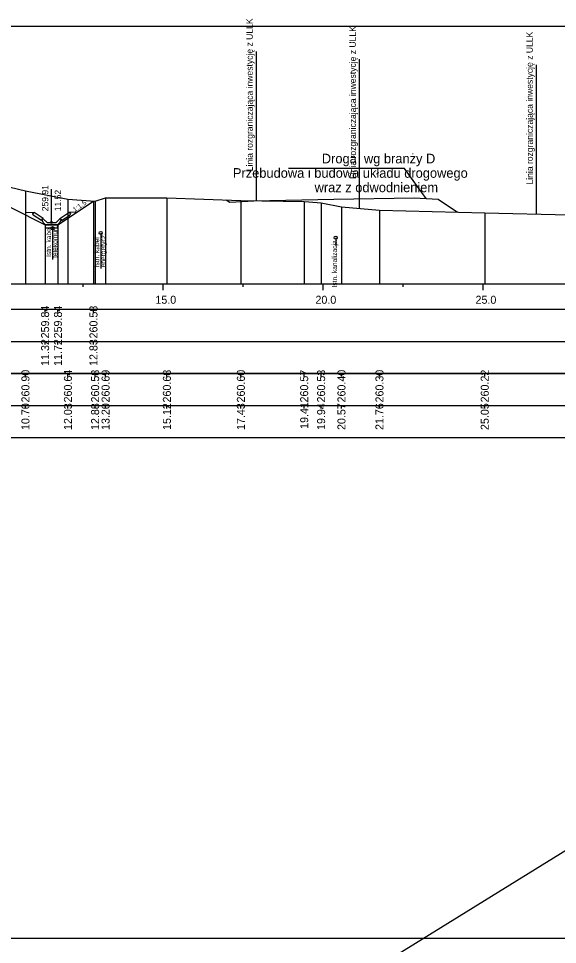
# Model space of a CAD drawing. Extents: x 6516023 to 6560129, y 5513077 to 5529206.
# Drawn here: x 6518158.2 to 6518175.03, y 5514551.47 to 5514580.39 of the extents above; entities that cross this region are included whole.
import ezdxf

# ---------------------------------------------------------------- set-up
doc = ezdxf.new("R2010")
doc.units = 0
for name, color, linetype in [('IR_default', 7, 'Continuous'), ('TOR_PRZEK_P-inne branze', 7, 'Continuous'), ('TOR_PRZEK_P-kable', 7, 'Continuous'), ('TOR_PRZEK_P-odwodnienie', 7, 'Continuous'), ('TOR_PRZEK_P-opisy', 7, 'Continuous'), ('TOR_PRZEK_P-pomoc', 7, 'Continuous'), ('TOR_PRZEK_P-tabelka istniejace', 7, 'Continuous'), ('TOR_PRZEK_P-tabelka projektowane', 7, 'Continuous'), ('TOR_PRZEK_P-teren istniejacy', 7, 'Continuous'), ('TOR_PRZEK_P-uklad odniesienia', 7, 'Continuous'), ('TOR_PRZEK_P-warstwa ochronna II', 7, 'Continuous'), ('TOR_PS_T-granica PKP-projektowana', 7, 'Continuous'), ('TOR_RAMKI-ramka+tabelka 1', 7, 'Continuous')]:
    doc.layers.add(name, color=color, linetype=linetype)

msp = doc.modelspace()

# ---------------------------------------------------------------- linework, layer by layer
at = {"layer": 'IR_default'}
msp.add_lwpolyline([(6518133.797, 5514574.26), (6518134.793, 5514573.596), (6518135.193, 5514573.596), (6518138.343, 5514575.171), (6518138.343, 5514575.171), (6518139.213, 5514575.606), (6518140.378, 5514575.653), (6518141.463, 5514576.376), (6518144.963, 5514576.376), (6518145.963, 5514576.376), (6518149.463, 5514576.376), (6518150.013, 5514576.376), (6518153.513, 5514576.376), (6518154.856, 5514575.48), (6518156.063, 5514575.432), (6518156.933, 5514574.997), (6518159.03, 5514573.949), (6518159.43, 5514573.949), (6518160.015, 5514574.339), (6518160.54, 5514574.689)], dxfattribs=at)
at = {"layer": 'TOR_PRZEK_P-inne branze'}
for p, q in [((6518170.253, 5514575.706), (6518166.628, 5514575.706)), ((6518170.929, 5514574.771), (6518170.253, 5514575.706))]:
    msp.add_line(p, q, dxfattribs=at)
msp.add_lwpolyline([(6518164.684, 5514574.724), (6518164.795, 5514574.65), (6518165.546, 5514574.695), (6518168.049, 5514574.744), (6518170.553, 5514574.794), (6518171.304, 5514574.749), (6518171.913, 5514574.344)], dxfattribs=at)
at = {"layer": 'TOR_PRZEK_P-kable'}
for p, q in [((6518159.262, 5514573.839), (6518159.262, 5514572.866)), ((6518160.765, 5514573.691), (6518160.765, 5514572.581)), ((6518168.106, 5514573.545), (6518168.106, 5514573.275))]:
    msp.add_line(p, q, dxfattribs=at)
for centre in [(6518159.262, 5514573.839), (6518160.765, 5514573.691), (6518168.106, 5514573.545)]:
    msp.add_circle(centre, 0.05, dxfattribs=at)
at = {"layer": 'TOR_PRZEK_P-odwodnienie'}
for p, q in [((6518159.23, 5514574.019), (6518159.23, 5514575.063)), ((6518158.921, 5514574.078), (6518158.66, 5514574.252)), ((6518158.965, 5514574.144), (6518158.685, 5514574.331)), ((6518158.922, 5514574.114), (6518158.97, 5514574.138)), ((6518158.965, 5514574.144), (6518158.957, 5514574.132)), ((6518159.09, 5514574.019), (6518158.97, 5514574.138)), ((6518159.37, 5514574.019), (6518159.49, 5514574.138)), ((6518159.49, 5514574.138), (6518159.537, 5514574.114)), ((6518159.494, 5514574.144), (6518159.775, 5514574.331)), ((6518159.494, 5514574.144), (6518159.503, 5514574.132)), ((6518159.539, 5514574.078), (6518159.8, 5514574.252)), ((6518158.932, 5514574.095), (6518158.921, 5514574.078)), ((6518159.04, 5514573.949), (6518159.42, 5514573.949)), ((6518159.09, 5514574.019), (6518159.37, 5514574.019)), ((6518159.528, 5514574.095), (6518159.539, 5514574.078))]:
    msp.add_line(p, q, dxfattribs=at)
for points in [[(6518158.438, 5514574.343), (6518158.685, 5514574.331)], [(6518158.635, 5514574.305), (6518158.685, 5514574.331)], [(6518158.635, 5514574.305), (6518158.66, 5514574.252)], [(6518158.957, 5514574.132), (6518158.922, 5514574.113)], [(6518158.97, 5514574.019), (6518158.922, 5514574.114)], [(6518158.922, 5514574.113), (6518158.932, 5514574.095)], [(6518159.49, 5514574.019), (6518159.537, 5514574.114)], [(6518159.503, 5514574.132), (6518159.538, 5514574.113)], [(6518159.538, 5514574.113), (6518159.528, 5514574.095)], [(6518160.021, 5514574.343), (6518159.775, 5514574.331)], [(6518159.825, 5514574.305), (6518159.775, 5514574.331)], [(6518159.825, 5514574.305), (6518159.8, 5514574.252)], [(6518159.04, 5514573.949), (6518158.97, 5514574.019)], [(6518159.029, 5514573.949), (6518159.029, 5514573.95), (6518159.029, 5514573.949), (6518159.029, 5514573.949), (6518159.029, 5514573.949), (6518159.03, 5514573.949), (6518159.029, 5514573.949), (6518159.03, 5514573.95)], [(6518159.03, 5514573.949), (6518159.029, 5514573.949), (6518159.03, 5514573.949), (6518159.029, 5514573.948), (6518159.03, 5514573.949), (6518159.03, 5514573.948), (6518159.03, 5514573.949), (6518159.03, 5514573.949)], [(6518159.43, 5514573.949), (6518159.03, 5514573.949), (6518159.03, 5514573.849), (6518159.43, 5514573.849), (6518159.43, 5514573.949)], [(6518159.42, 5514573.949), (6518159.49, 5514574.019)], [(6518159.43, 5514573.949), (6518159.429, 5514573.949), (6518159.43, 5514573.949), (6518159.429, 5514573.948), (6518159.43, 5514573.949), (6518159.43, 5514573.948), (6518159.43, 5514573.949), (6518159.43, 5514573.949)], [(6518159.43, 5514573.949), (6518159.43, 5514573.95), (6518159.43, 5514573.949), (6518159.43, 5514573.949), (6518159.43, 5514573.949), (6518159.431, 5514573.949), (6518159.43, 5514573.949), (6518159.431, 5514573.95)]]:
    msp.add_lwpolyline(points, dxfattribs=at)
msp.add_circle((6518159.23, 5514574.019), 0.035, dxfattribs=at)
at = {"layer": 'TOR_PRZEK_P-pomoc'}
msp.add_line((6518130.502, 5514526.767), (6518181.139, 5514558.024), dxfattribs=at)
at = {"layer": 'TOR_PRZEK_P-tabelka istniejace'}
for p, q in [((6518158.414, 5514569.206), (6518158.414, 5514569.306)), ((6518159.742, 5514569.206), (6518159.742, 5514569.306)), ((6518160.591, 5514569.206), (6518160.591, 5514569.306)), ((6518160.918, 5514569.206), (6518160.918, 5514569.306)), ((6518162.833, 5514569.206), (6518162.833, 5514569.306)), ((6518165.144, 5514569.206), (6518165.144, 5514569.306)), ((6518167.122, 5514569.206), (6518167.122, 5514569.306)), ((6518167.651, 5514569.206), (6518167.651, 5514569.306)), ((6518168.286, 5514569.206), (6518168.286, 5514569.306)), ((6518169.473, 5514569.206), (6518169.473, 5514569.306)), ((6518172.762, 5514569.206), (6518172.762, 5514569.306)), ((6518086.663, 5514568.306), (6518190.463, 5514568.306)), ((6518158.414, 5514568.206), (6518158.414, 5514568.306)), ((6518159.742, 5514568.206), (6518159.742, 5514568.306)), ((6518160.591, 5514568.206), (6518160.591, 5514568.306)), ((6518160.918, 5514568.206), (6518160.918, 5514568.306)), ((6518162.833, 5514568.206), (6518162.833, 5514568.306)), ((6518165.144, 5514568.206), (6518165.144, 5514568.306)), ((6518167.122, 5514568.206), (6518167.122, 5514568.306)), ((6518167.651, 5514568.206), (6518167.651, 5514568.306)), ((6518168.286, 5514568.206), (6518168.286, 5514568.306)), ((6518169.473, 5514568.206), (6518169.473, 5514568.306)), ((6518172.762, 5514568.206), (6518172.762, 5514568.306))]:
    msp.add_line(p, q, dxfattribs=at)
for points in [[(6518158.414, 5514575.01), (6518158.414, 5514572.306), (6518158.414, 5514572.176), (6518158.414, 5514572.106)], [(6518159.742, 5514574.743), (6518159.742, 5514572.306), (6518159.742, 5514572.176), (6518159.742, 5514572.106)], [(6518160.591, 5514574.686), (6518160.591, 5514572.306), (6518160.591, 5514572.176), (6518160.591, 5514572.106)], [(6518160.918, 5514574.791), (6518160.918, 5514572.306), (6518160.918, 5514572.176), (6518160.918, 5514572.106)], [(6518162.833, 5514574.791), (6518162.833, 5514572.306), (6518162.833, 5514572.176), (6518162.833, 5514572.106)], [(6518165.144, 5514574.707), (6518165.144, 5514572.306), (6518165.144, 5514572.176), (6518165.144, 5514572.106)], [(6518167.122, 5514574.675), (6518167.122, 5514572.306), (6518167.122, 5514572.176), (6518167.122, 5514572.106)], [(6518167.651, 5514574.632), (6518167.651, 5514572.306), (6518167.651, 5514572.176), (6518167.651, 5514572.106)], [(6518168.286, 5514574.51), (6518168.286, 5514572.306), (6518168.286, 5514572.176), (6518168.286, 5514572.106)], [(6518169.473, 5514574.402), (6518169.473, 5514572.306), (6518169.473, 5514572.176), (6518169.473, 5514572.106)], [(6518172.762, 5514574.323), (6518172.762, 5514572.306), (6518172.762, 5514572.176), (6518172.762, 5514572.106)]]:
    msp.add_lwpolyline(points, dxfattribs=at)
msp.add_lwpolyline([(6518086.663, 5514569.306), (6518086.663, 5514567.306), (6518190.463, 5514567.306), (6518190.463, 5514569.306)], close=True, dxfattribs=at)
at = {"layer": 'TOR_PRZEK_P-tabelka projektowane'}
for p, q in [((6518159.029, 5514571.206), (6518159.029, 5514571.306)), ((6518159.43, 5514571.206), (6518159.43, 5514571.306)), ((6518160.54, 5514571.206), (6518160.54, 5514571.306)), ((6518086.663, 5514570.306), (6518190.463, 5514570.306)), ((6518159.029, 5514570.206), (6518159.029, 5514570.306)), ((6518159.43, 5514570.206), (6518159.43, 5514570.306)), ((6518160.54, 5514570.206), (6518160.54, 5514570.306))]:
    msp.add_line(p, q, dxfattribs=at)
for points in [[(6518160.54, 5514574.689), (6518160.54, 5514572.306), (6518160.54, 5514572.176), (6518160.54, 5514572.106)], [(6518159.029, 5514573.949), (6518159.029, 5514572.306), (6518159.029, 5514572.176), (6518159.029, 5514572.106)], [(6518159.43, 5514573.949), (6518159.43, 5514572.306), (6518159.43, 5514572.176), (6518159.43, 5514572.106)]]:
    msp.add_lwpolyline(points, dxfattribs=at)
msp.add_lwpolyline([(6518086.663, 5514571.306), (6518086.663, 5514569.306), (6518190.463, 5514569.306), (6518190.463, 5514571.306)], close=True, dxfattribs=at)
at = {"layer": 'TOR_PRZEK_P-teren istniejacy'}
msp.add_lwpolyline([(6518157.678, 5514575.182), (6518158.414, 5514575.01), (6518159.742, 5514574.743), (6518160.591, 5514574.686), (6518160.918, 5514574.791), (6518162.833, 5514574.791), (6518165.144, 5514574.707), (6518167.122, 5514574.675), (6518167.271, 5514574.66), (6518167.651, 5514574.632), (6518168.286, 5514574.51), (6518169.473, 5514574.402), (6518172.762, 5514574.323), (6518175.401, 5514574.257)], dxfattribs=at)
at = {"layer": 'TOR_PRZEK_P-uklad odniesienia'}
for p, q in [((6518090.463, 5514572.106), (6518190.463, 5514572.106)), ((6518160.213, 5514572.006), (6518160.213, 5514572.106)), ((6518162.713, 5514571.906), (6518162.713, 5514572.106)), ((6518165.213, 5514572.006), (6518165.213, 5514572.106)), ((6518167.713, 5514571.906), (6518167.713, 5514572.106)), ((6518170.213, 5514572.006), (6518170.213, 5514572.106)), ((6518172.713, 5514571.906), (6518172.713, 5514572.106))]:
    msp.add_line(p, q, dxfattribs=at)
at = {"layer": 'TOR_PRZEK_P-warstwa ochronna II'}
msp.add_lwpolyline([(6518133.797, 5514574.26), (6518134.792, 5514573.596), (6518135.192, 5514573.596), (6518138.343, 5514575.171), (6518139.213, 5514575.606), (6518143.213, 5514575.766), (6518143.963, 5514575.796), (6518145.163, 5514575.844), (6518145.763, 5514575.844), (6518146.963, 5514575.796), (6518147.713, 5514575.766), (6518151.013, 5514575.634), (6518151.763, 5514575.604), (6518156.063, 5514575.432), (6518156.933, 5514574.997), (6518159.029, 5514573.949), (6518159.43, 5514573.949), (6518160.54, 5514574.689)], dxfattribs=at)
at = {"layer": 'TOR_PS_T-granica PKP-projektowana'}
for p, q in [((6518165.629, 5514574.699), (6518165.629, 5514579.357)), ((6518168.851, 5514574.459), (6518168.851, 5514579.116)), ((6518174.376, 5514574.283), (6518174.376, 5514578.941))]:
    msp.add_line(p, q, dxfattribs=at)
at = {"layer": 'TOR_RAMKI-ramka+tabelka 1'}
msp.add_lwpolyline([(6517997.013, 5514580.156), (6518244.513, 5514580.156), (6518244.513, 5514551.656), (6517997.013, 5514551.656)], close=True, dxfattribs=at)

# ---------------------------------------------------------------- texts
at = {"layer": 'TOR_PRZEK_P-inne branze'}
for s, p in [('Droga  wg branży D', (6518167.673, 5514575.866)), ('Przebudowa i budowa układu drogowego', (6518164.895, 5514575.416)), ('wraz z odwodnieniem ', (6518167.447, 5514574.966))]:
    msp.add_text(s, height=0.3, dxfattribs=at).set_placement(p)
at = {"layer": 'TOR_PRZEK_P-kable'}
for s, height, p in [('Istn. kabel', 0.14999, (6518159.217, 5514572.942)), ('telekomun.', 0.15, (6518159.411, 5514572.914)), ('Istn. kabel', 0.14999, (6518160.72, 5514572.617)), ('energetycz.', 0.14999, (6518160.914, 5514572.617)), ('Istn. kanalizacja', 0.14999, (6518168.144, 5514571.988))]:
    msp.add_text(s, height=height, rotation=90.0511, dxfattribs=at).set_placement(p)
at = {"layer": 'TOR_PRZEK_P-odwodnienie'}
for s, p in [('259.91', (6518159.13, 5514574.369)), ('11.52', (6518159.53, 5514574.369))]:
    msp.add_text(s, height=0.2, rotation=90, dxfattribs=at).set_placement(p)
at = {"layer": 'TOR_PRZEK_P-opisy'}
msp.add_text('1:1,5', height=0.15, rotation=34.0701, dxfattribs=at).set_placement((6518159.956, 5514574.342))
at = {"layer": 'TOR_PRZEK_P-tabelka istniejace'}
for s, p in [('260.90', (6518158.539, 5514568.398)), ('260.64', (6518159.867, 5514568.399)), ('260.58', (6518160.716, 5514568.398)), ('260.69', (6518161.043, 5514568.398)), ('260.68', (6518162.958, 5514568.398)), ('260.60', (6518165.269, 5514568.398)), ('260.57', (6518167.247, 5514568.398)), ('260.53', (6518167.776, 5514568.398)), ('260.40', (6518168.411, 5514568.398)), ('260.30', (6518169.598, 5514568.398)), ('260.22', (6518172.887, 5514568.4)), ('10.70', (6518158.539, 5514567.538)), ('12.03', (6518159.867, 5514567.538)), ('12.88', (6518160.716, 5514567.538)), ('13.20', (6518161.043, 5514567.538)), ('15.12', (6518162.958, 5514567.54)), ('17.43', (6518165.269, 5514567.538)), ('19.41', (6518167.247, 5514567.573)), ('19.94', (6518167.776, 5514567.539)), ('20.57', (6518168.411, 5514567.538)), ('21.76', (6518169.598, 5514567.538)), ('25.05', (6518172.887, 5514567.537))]:
    msp.add_text(s, height=0.25, rotation=90, dxfattribs=at).set_placement(p)
at = {"layer": 'TOR_PRZEK_P-tabelka projektowane'}
for s, p in [('259.84', (6518159.154, 5514570.399)), ('259.84', (6518159.555, 5514570.399)), ('260.58', (6518160.665, 5514570.398)), ('11.32', (6518159.154, 5514569.54)), ('11.72', (6518159.555, 5514569.54)), ('12.83', (6518160.665, 5514569.538))]:
    msp.add_text(s, height=0.25, rotation=90, dxfattribs=at).set_placement(p)
at = {"layer": 'TOR_PRZEK_P-uklad odniesienia'}
for s, p in [('15.0', (6518162.474, 5514571.481)), ('20.0', (6518167.474, 5514571.481)), ('25.0', (6518172.474, 5514571.481))]:
    msp.add_text(s, height=0.25, dxfattribs=at).set_placement(p)
at = {"layer": 'TOR_PS_T-granica PKP-projektowana'}
for p in [(6518165.518, 5514575.621), (6518168.741, 5514575.38), (6518174.266, 5514575.205)]:
    msp.add_text('Linia rozgraniczająca inwestycję z ULLK', height=0.2, rotation=90.0511, dxfattribs=at).set_placement(p)

doc.saveas('drawing.dxf')
